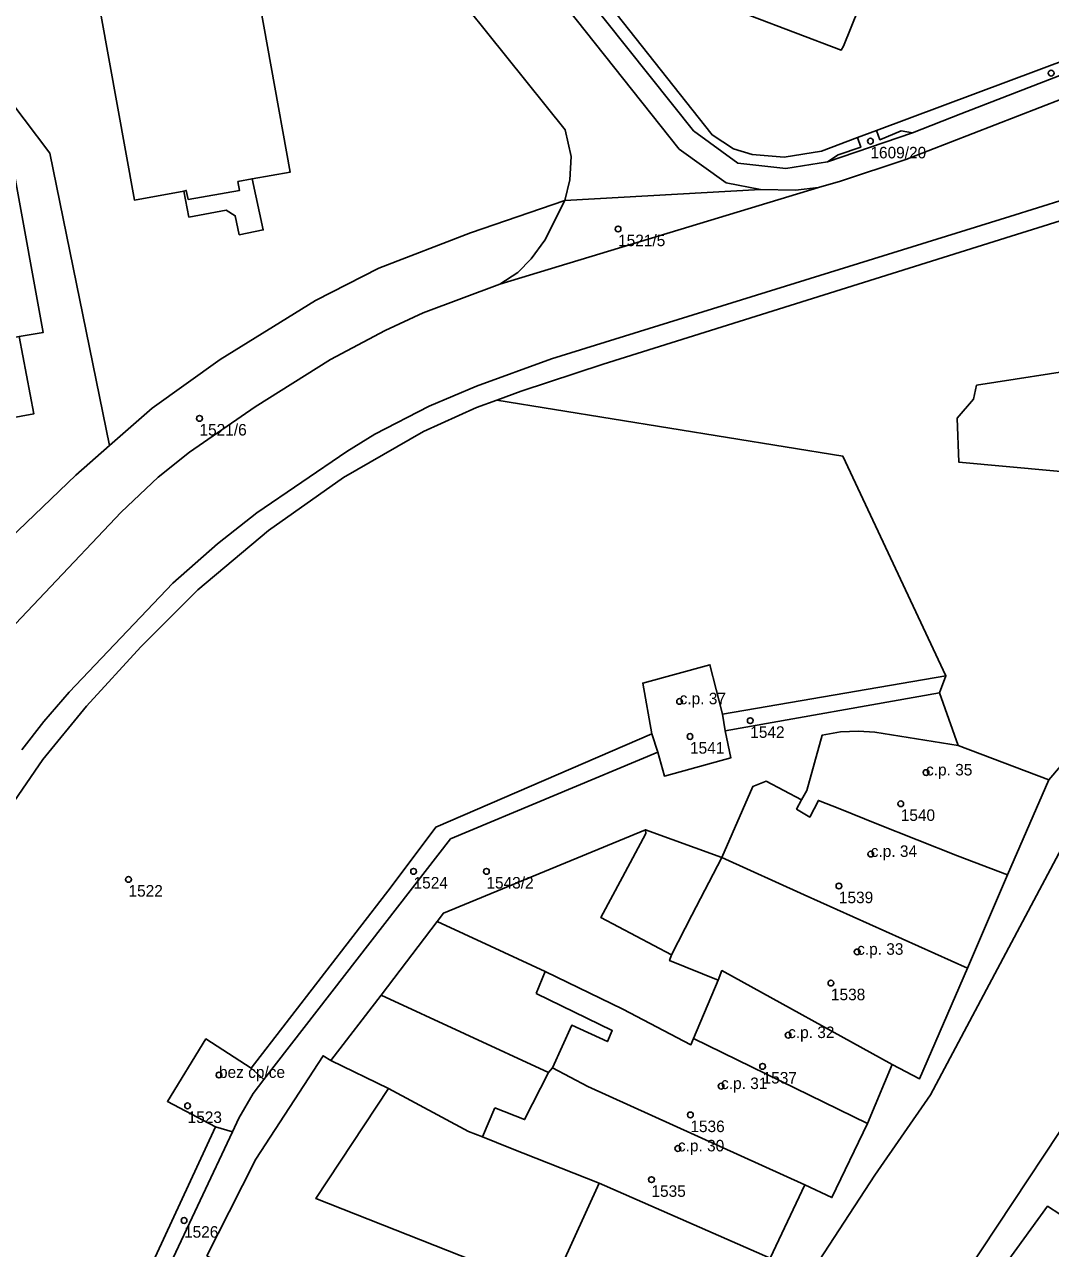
# Model space of a CAD drawing. Extents: x -878211 to -870363, y -1058464 to -1052522.
# Drawn here: x -874670.5 to -874581.6, y -1056000 to -1055893.9 of the extents above; entities that cross this region are included whole.
import ezdxf

# ---------------------------------------------------------------- set-up
doc = ezdxf.new("R2010")
doc.units = 0
for name, color, linetype in [('Definiční body', 7, 'Continuous'), ('Polygon budovy', 7, 'Continuous'), ('Polygon parcely', 7, 'Continuous')]:
    doc.layers.add(name, color=color, linetype=linetype)

msp = doc.modelspace()

# ---------------------------------------------------------------- linework, layer by layer
at = {"layer": 'Definiční body'}
for centre in [(-874581.59, -1055898.10994), (-874597.25, -1055904.00994), (-874619.11, -1055911.61994), (-874655.38, -1055928.02994), (-874613.78, -1055952.55994), (-874607.66, -1055954.22994), (-874612.88, -1055955.59994), (-874592.43, -1055958.72994), (-874594.62, -1055961.42994), (-874597.22, -1055965.78994), (-874661.53, -1055967.98994), (-874636.83, -1055967.28994), (-874630.52, -1055967.28994), (-874599.98, -1055968.55994), (-874598.4, -1055974.26994), (-874600.67, -1055976.96994), (-874604.38, -1055981.48994), (-874653.69, -1055984.93994), (-874606.59, -1055984.18994), (-874610.19, -1055985.90994), (-874656.41, -1055987.60994), (-874612.85, -1055988.39994), (-874613.93, -1055991.30994), (-874616.22, -1055994.00994), (-874656.72, -1055997.54994)]:
    msp.add_circle(centre, 0.25, dxfattribs=at)
at = {"layer": 'Polygon budovy'}
for points in [[(-874659.13, -1055871.02), (-874667.63, -1055872.59), (-874661.02, -1055909.12), (-874656.73, -1055908.34), (-874656.52, -1055908.28), (-874656.36, -1055909.06), (-874651.91, -1055908.27), (-874652.05, -1055907.51), (-874650.82, -1055907.27), (-874647.52, -1055906.68), (-874654.12, -1055870.16), (-874654.46, -1055870.2), (-874654.66, -1055869.04), (-874659.27, -1055869.87)], [(-874701.77, -1055912.28), (-874699.91, -1055922.36), (-874699.24, -1055926.08), (-874678.28, -1055922.29), (-874671.01, -1055920.95), (-874668.92, -1055920.58), (-874671.43, -1055906.75), (-874674.4, -1055907.27), (-874677.53, -1055907.83), (-874680.73, -1055908.42), (-874683.69, -1055908.98)], [(-874616.97, -1055950.98), (-874616.18, -1055955.37), (-874615.67, -1055956.96), (-874615.1, -1055959.03), (-874609.35, -1055957.46), (-874609.84, -1055955.1), (-874610.07, -1055953.66), (-874611.16, -1055949.38)], [(-874603.22, -1055961.1), (-874603.65, -1055961.9), (-874602.51, -1055962.58), (-874601.76, -1055961.14), (-874599.91, -1055961.88), (-874596.7, -1055963.16), (-874589.69, -1055965.94), (-874585.37, -1055967.58), (-874581.8, -1055959.37), (-874589.65, -1055956.38), (-874596.86, -1055955.22), (-874598.28, -1055955.13), (-874599.84, -1055955.21), (-874601.44, -1055955.5), (-874602.76, -1055960.27)], [(-874610.12, -1055966.1), (-874602.98, -1055969.32), (-874588.83, -1055975.69), (-874585.37, -1055967.58), (-874589.69, -1055965.94), (-874596.7, -1055963.16), (-874599.91, -1055961.88), (-874601.76, -1055961.14), (-874602.51, -1055962.58), (-874603.65, -1055961.9), (-874603.22, -1055961.1), (-874606.29, -1055959.48), (-874607.45, -1055959.95)], [(-874614.49, -1055974.52), (-874614.65, -1055975.03), (-874610.45, -1055976.72), (-874610.12, -1055975.89), (-874595.37, -1055984.03), (-874592.99, -1055985.26), (-874588.83, -1055975.69), (-874602.98, -1055969.32), (-874610.12, -1055966.1), (-874612.72, -1055971.1)], [(-874626.21, -1055977.88), (-874619.62, -1055981.09), (-874620.04, -1055982.05), (-874623.13, -1055980.63), (-874624.8, -1055984.31), (-874621.74, -1055985.95), (-874602.92, -1055994.47), (-874600.59, -1055995.57), (-874597.5, -1055989.13), (-874612.58, -1055981.78), (-874612.8, -1055982.32), (-874618.69, -1055979.23), (-874625.42, -1055975.98)], [(-874610.45, -1055976.72), (-874612.58, -1055981.78), (-874597.5, -1055989.13), (-874595.37, -1055984.03), (-874610.12, -1055975.89)], [(-874658.16, -1055987.23), (-874653.99, -1055989.43), (-874652.52, -1055989.86), (-874651.98, -1055988.67), (-874650.74, -1055986.55), (-874649.81, -1055985.32), (-874650.89, -1055984.34), (-874654.82, -1055981.81)], [(-874629.79, -1055987.78), (-874630.87, -1055990.31), (-874628.43, -1055991.28), (-874620.75, -1055994.32), (-874605.94, -1056000.8), (-874602.92, -1055994.47), (-874621.74, -1055985.95), (-874624.8, -1055984.31), (-874625.13, -1055984.72), (-874627.21, -1055988.8)], [(-874572.84, -1056008.44), (-874572.34, -1056007.45), (-874562.93, -1056012.12), (-874560.56, -1056007.9), (-874562.93, -1056006.62), (-874558.49, -1055997.38), (-874559.64, -1055996.81), (-874575.45, -1055988.5), (-874580.84, -1055997), (-874581.9, -1055996.31), (-874585.41, -1056001.12), (-874573.16, -1056008.25)], [(-874625.21, -1056004.08), (-874612.08, -1056010.75), (-874610.93, -1056011.19), (-874605.74, -1056001.09), (-874605.94, -1056000.8), (-874620.75, -1055994.32)]]:
    msp.add_lwpolyline(points, close=True, dxfattribs=at)
at = {"layer": 'Polygon parcely'}
for points in [[(-874667.63, -1055872.59), (-874661.02, -1055909.12), (-874656.73, -1055908.34), (-874656.3, -1055910.58), (-874653.08, -1055910), (-874652.28, -1055910.47), (-874651.93, -1055912.12), (-874649.86, -1055911.7), (-874650.82, -1055907.27), (-874647.52, -1055906.68), (-874654.12, -1055870.16), (-874654.46, -1055870.2), (-874654.66, -1055869.04), (-874659.27, -1055869.87), (-874659.13, -1055871.02)], [(-874593.59, -1055903.29), (-874589.42, -1055901.63), (-874573.67, -1055895.54), (-874559.6, -1055890.61), (-874558.55, -1055889.65), (-874560.2, -1055889.7), (-874574.09, -1055894.61), (-874596.73, -1055903.08), (-874596.42, -1055903.89), (-874594.57, -1055903.12)], [(-874593.59, -1055903.29), (-874594.57, -1055903.12), (-874596.42, -1055903.89), (-874596.73, -1055903.08), (-874598.38, -1055903.7), (-874598.08, -1055904.53), (-874600.05, -1055905.18), (-874600.96, -1055905.8)], [(-874703.28, -1055912.55), (-874702.69, -1055915.75), (-874703.5, -1055915.91), (-874702.26, -1055922.81), (-874699.91, -1055922.36), (-874699.24, -1055926.08), (-874678.28, -1055922.29), (-874677.45, -1055926.91), (-874675.56, -1055926.59), (-874675.24, -1055928.66), (-874669.74, -1055927.65), (-874671.01, -1055920.95), (-874668.92, -1055920.58), (-874671.43, -1055906.75), (-874674.4, -1055907.27), (-874677.53, -1055907.83), (-874680.73, -1055908.42), (-874680.9, -1055907.46), (-874683.88, -1055908), (-874683.69, -1055908.98), (-874701.77, -1055912.28)], [(-874623.73, -1055909.15), (-874625.45, -1055912.6), (-874626.65, -1055914.21), (-874627.79, -1055915.38), (-874629.37, -1055916.39), (-874601.75, -1055908.01), (-874603.75, -1055908.26), (-874606.78, -1055908.19)], [(-874562.34, -1055932.64), (-874559.34, -1055928.67), (-874576.73, -1055922.14), (-874578.38, -1055923.64), (-874588.05, -1055925.16), (-874588.33, -1055926.38), (-874589.74, -1055928), (-874589.58, -1055931.83), (-874573.19, -1055933.33), (-874572.26, -1055931.17), (-874564.16, -1055935.3)], [(-874615.1, -1055959.03), (-874609.35, -1055957.46), (-874609.84, -1055955.1), (-874610.07, -1055953.66), (-874611.16, -1055949.38), (-874616.97, -1055950.98), (-874616.18, -1055955.37), (-874615.67, -1055956.96)], [(-874591.25, -1055951.83), (-874590.71, -1055950.34), (-874610.07, -1055953.66), (-874609.84, -1055955.1)], [(-874602.76, -1055960.27), (-874603.22, -1055961.1), (-874603.65, -1055961.9), (-874602.51, -1055962.58), (-874601.76, -1055961.14), (-874599.91, -1055961.88), (-874596.7, -1055963.16), (-874589.69, -1055965.94), (-874585.37, -1055967.58), (-874581.8, -1055959.37), (-874589.65, -1055956.38), (-874596.86, -1055955.22), (-874598.28, -1055955.13), (-874599.84, -1055955.21), (-874601.44, -1055955.5)], [(-874615.67, -1055956.96), (-874616.18, -1055955.37), (-874634.91, -1055963.45), (-874638.76, -1055968.64), (-874650.89, -1055984.34), (-874649.81, -1055985.32), (-874633.63, -1055964.47)], [(-874603.22, -1055961.1), (-874606.29, -1055959.48), (-874607.45, -1055959.95), (-874610.12, -1055966.1), (-874602.98, -1055969.32), (-874588.83, -1055975.69), (-874585.37, -1055967.58), (-874589.69, -1055965.94), (-874596.7, -1055963.16), (-874599.91, -1055961.88), (-874601.76, -1055961.14), (-874602.51, -1055962.58), (-874603.65, -1055961.9)], [(-874595.37, -1055984.03), (-874610.12, -1055975.89), (-874610.45, -1055976.72), (-874614.65, -1055975.03), (-874614.49, -1055974.52), (-874620.62, -1055971.28), (-874618.74, -1055967.8), (-874616.71, -1055964), (-874616.73, -1055963.68), (-874634.24, -1055970.92), (-874634.78, -1055971.64), (-874630.18, -1055973.77), (-874625.42, -1055975.98), (-874618.69, -1055979.23), (-874612.8, -1055982.32), (-874612.58, -1055981.78), (-874597.5, -1055989.13)], [(-874610.12, -1055966.1), (-874616.73, -1055963.68), (-874616.71, -1055964), (-874618.74, -1055967.8), (-874620.62, -1055971.28), (-874614.49, -1055974.52), (-874614.65, -1055975.03), (-874610.45, -1055976.72), (-874610.12, -1055975.89), (-874595.37, -1055984.03), (-874592.99, -1055985.26), (-874588.83, -1055975.69), (-874602.98, -1055969.32)], [(-874612.58, -1055981.78), (-874612.8, -1055982.32), (-874618.69, -1055979.23), (-874625.42, -1055975.98), (-874630.18, -1055973.77), (-874634.78, -1055971.64), (-874639.63, -1055978.02), (-874625.13, -1055984.72), (-874624.8, -1055984.31), (-874621.74, -1055985.95), (-874602.92, -1055994.47), (-874600.59, -1055995.57), (-874597.5, -1055989.13)], [(-874639.63, -1055978.02), (-874644, -1055983.67), (-874639.01, -1055986.12), (-874632.07, -1055989.84), (-874630.87, -1055990.31), (-874628.43, -1055991.28), (-874620.75, -1055994.32), (-874605.94, -1056000.8), (-874602.92, -1055994.47), (-874621.74, -1055985.95), (-874624.8, -1055984.31), (-874625.13, -1055984.72)], [(-874650.74, -1055986.55), (-874649.81, -1055985.32), (-874650.89, -1055984.34), (-874654.82, -1055981.81), (-874658.16, -1055987.23), (-874653.99, -1055989.43), (-874652.52, -1055989.86), (-874651.98, -1055988.67)], [(-874645.29, -1055995.65), (-874639.01, -1055986.12), (-874644, -1055983.67), (-874644.67, -1055983.27), (-874650.5, -1055992.24), (-874652.82, -1055996.81), (-874654.74, -1056000.6), (-874653.31, -1056001.46), (-874639.94, -1056009.3), (-874636.14, -1056011.46), (-874628.91, -1056014.74), (-874622.9, -1056017.48), (-874616.41, -1056020.36), (-874615.4, -1056017.95), (-874612.08, -1056010.75), (-874625.21, -1056004.08), (-874630.46, -1056001.5)], [(-874630.87, -1055990.31), (-874632.07, -1055989.84), (-874639.01, -1055986.12), (-874645.29, -1055995.65), (-874630.46, -1056001.5), (-874625.21, -1056004.08), (-874612.08, -1056010.75), (-874610.93, -1056011.19), (-874605.74, -1056001.09), (-874605.94, -1056000.8), (-874620.75, -1055994.32), (-874628.43, -1055991.28)], [(-874556.11, -1056020.76), (-874553.75, -1056017.38), (-874549.89, -1056012.05), (-874544.39, -1056004.44), (-874541.68, -1056000.66), (-874538.77, -1055997.12), (-874548.4, -1055991.44), (-874548.71, -1055991.26), (-874554.68, -1055999.42), (-874558.49, -1055997.38), (-874559.64, -1055996.81), (-874575.45, -1055988.5), (-874580.84, -1055997), (-874581.9, -1055996.31), (-874585.41, -1056001.12), (-874573.16, -1056008.25), (-874572.84, -1056008.44), (-874572.34, -1056007.45), (-874562.93, -1056012.12), (-874564.74, -1056015.53), (-874565.07, -1056016.14), (-874556.35, -1056020.64)], [(-874652.52, -1055989.86), (-874653.99, -1055989.43), (-874662.1, -1056006.96), (-874660.91, -1056007.71)]]:
    msp.add_lwpolyline(points, close=True, dxfattribs=at)
for points in [[(-874654.12, -1055870.16), (-874647.52, -1055906.68), (-874650.82, -1055907.27), (-874649.86, -1055911.7), (-874651.93, -1055912.12), (-874652.28, -1055910.47), (-874653.08, -1055910), (-874656.3, -1055910.58), (-874656.73, -1055908.34), (-874661.02, -1055909.12), (-874667.63, -1055872.59)], [(-874627.82, -1055883.96), (-874612.57, -1055903.11), (-874608.73, -1055905.9), (-874604.57, -1055906.38), (-874600.96, -1055905.8), (-874600.05, -1055905.18), (-874598.08, -1055904.53), (-874598.38, -1055903.7), (-874601.49, -1055904.86), (-874604.71, -1055905.38), (-874607.5, -1055905.16), (-874609.1, -1055904.68), (-874610.97, -1055903.46), (-874627.55, -1055882.49)], [(-874627.55, -1055882.49), (-874610.97, -1055903.46), (-874609.1, -1055904.68), (-874607.5, -1055905.16), (-874604.71, -1055905.38), (-874601.49, -1055904.86), (-874598.38, -1055903.7), (-874596.73, -1055903.08), (-874574.09, -1055894.61), (-874560.2, -1055889.7)], [(-874559.6, -1055890.61), (-874573.67, -1055895.54), (-874589.42, -1055901.63), (-874593.59, -1055903.29), (-874600.96, -1055905.8), (-874604.57, -1055906.38), (-874608.73, -1055905.9), (-874612.57, -1055903.11), (-874627.82, -1055883.96)], [(-874670.77, -1055956.77), (-874668.86, -1055954.3), (-874666.67, -1055951.75), (-874657.69, -1055942.31), (-874653.83, -1055938.91), (-874650.4, -1055936.22), (-874642.61, -1055930.89), (-874640.19, -1055929.41), (-874635.49, -1055926.96), (-874631.39, -1055925.23), (-874624.88, -1055922.88), (-874585.18, -1055910.53), (-874580.38, -1055909.02), (-874561.63, -1055903.19), (-874559.54, -1055898.54), (-874546.84, -1055895.02), (-874540.03, -1055896.03), (-874535.65, -1055885.11)], [(-874633.81, -1055890.41), (-874623.7, -1055903.03), (-874623.18, -1055905.33), (-874623.3, -1055907.36), (-874623.73, -1055909.15), (-874606.78, -1055908.19), (-874609.75, -1055907.62), (-874613.81, -1055904.7), (-874630, -1055884.3)], [(-874630, -1055884.3), (-874613.81, -1055904.7), (-874609.75, -1055907.62), (-874606.78, -1055908.19), (-874603.75, -1055908.26), (-874601.75, -1055908.01), (-874599.83, -1055907.48), (-874594.18, -1055905.6), (-874572.88, -1055897.32), (-874558.35, -1055892.23)], [(-874679.61, -1055890.66), (-874672.82, -1055899.15), (-874668.36, -1055905.05), (-874663.17, -1055930.38), (-874659.49, -1055927.14), (-874653.58, -1055922.94), (-874645.33, -1055917.81), (-874639.84, -1055915.02), (-874631.91, -1055911.94), (-874623.73, -1055909.15), (-874623.3, -1055907.36), (-874623.18, -1055905.33), (-874623.7, -1055903.03), (-874633.81, -1055890.41)], [(-874558.35, -1055892.23), (-874572.88, -1055897.32), (-874594.18, -1055905.6), (-874599.83, -1055907.48), (-874601.75, -1055908.01), (-874629.37, -1055916.39), (-874635.99, -1055918.89), (-874639.3, -1055920.41), (-874644.04, -1055922.93), (-874650.55, -1055927.03), (-874656.24, -1055930.97), (-874658.96, -1055933.14), (-874662.18, -1055936.17), (-874675.43, -1055950.15)], [(-874598.24, -1055892.48), (-874599.58, -1055895.78), (-874599.77, -1055896.11), (-874607.7, -1055893.12)], [(-874607.7, -1055893.12), (-874599.77, -1055896.11), (-874599.58, -1055895.78), (-874598.24, -1055892.48)], [(-874673.28, -1055939.83), (-874666.08, -1055932.96), (-874663.17, -1055930.38), (-874668.36, -1055905.05), (-874672.82, -1055899.15)], [(-874671.77, -1055961.73), (-874668.96, -1055957.59), (-874665.16, -1055952.96), (-874660.45, -1055947.82), (-874655.53, -1055942.88), (-874649.41, -1055937.75), (-874642.89, -1055933.17), (-874635.96, -1055929.18), (-874631.39, -1055927.09), (-874629.62, -1055926.44), (-874627.51, -1055925.66), (-874620.41, -1055923.34), (-874584.6, -1055912.11), (-874562.53, -1055905.19)], [(-874562.53, -1055905.19), (-874584.6, -1055912.11), (-874620.41, -1055923.34), (-874627.51, -1055925.66), (-874629.62, -1055926.44), (-874599.63, -1055931.31), (-874590.71, -1055950.34), (-874591.25, -1055951.83), (-874589.65, -1055956.38), (-874581.8, -1055959.37), (-874578.57, -1055955.61)], [(-874671.43, -1055906.75), (-874668.92, -1055920.58), (-874671.01, -1055920.95), (-874669.74, -1055927.65), (-874675.24, -1055928.66)], [(-874675.43, -1055950.15), (-874662.18, -1055936.17), (-874658.96, -1055933.14), (-874656.24, -1055930.97), (-874650.55, -1055927.03), (-874644.04, -1055922.93), (-874639.3, -1055920.41), (-874635.99, -1055918.89), (-874629.37, -1055916.39), (-874627.79, -1055915.38), (-874626.65, -1055914.21), (-874625.45, -1055912.6), (-874623.73, -1055909.15), (-874631.91, -1055911.94), (-874639.84, -1055915.02), (-874645.33, -1055917.81), (-874653.58, -1055922.94), (-874659.49, -1055927.14), (-874663.17, -1055930.38), (-874666.08, -1055932.96), (-874673.28, -1055939.83)], [(-874580.38, -1055909.02), (-874585.18, -1055910.53), (-874624.88, -1055922.88), (-874631.39, -1055925.23), (-874635.49, -1055926.96), (-874640.19, -1055929.41), (-874642.61, -1055930.89), (-874650.4, -1055936.22), (-874653.83, -1055938.91), (-874657.69, -1055942.31), (-874666.67, -1055951.75), (-874668.86, -1055954.3), (-874670.77, -1055956.77)], [(-874573.19, -1055933.33), (-874589.58, -1055931.83), (-874589.74, -1055928), (-874588.33, -1055926.38), (-874588.05, -1055925.16), (-874578.38, -1055923.64)], [(-874662.1, -1056006.96), (-874653.99, -1055989.43), (-874658.16, -1055987.23), (-874654.82, -1055981.81), (-874650.89, -1055984.34), (-874638.76, -1055968.64), (-874634.91, -1055963.45), (-874616.18, -1055955.37), (-874616.97, -1055950.98), (-874611.16, -1055949.38), (-874610.07, -1055953.66), (-874590.71, -1055950.34), (-874599.63, -1055931.31), (-874629.62, -1055926.44), (-874631.39, -1055927.09), (-874635.96, -1055929.18), (-874642.89, -1055933.17), (-874649.41, -1055937.75), (-874655.53, -1055942.88), (-874660.45, -1055947.82), (-874665.16, -1055952.96), (-874668.96, -1055957.59), (-874671.77, -1055961.73)], [(-874604.35, -1056005.1), (-874596.88, -1055993.63), (-874592.05, -1055986.65), (-874579.23, -1055962.54), (-874572.73, -1055955.11), (-874570.66, -1055950.69), (-874568.95, -1055947.64), (-874568.54, -1055946.85), (-874570.76, -1055946.71), (-874571.12, -1055947.72), (-874572.25, -1055948.6), (-874578.57, -1055955.61), (-874581.8, -1055959.37), (-874585.37, -1055967.58), (-874588.83, -1055975.69), (-874592.99, -1055985.26), (-874595.37, -1055984.03), (-874597.5, -1055989.13), (-874600.59, -1055995.57), (-874602.92, -1055994.47), (-874605.94, -1056000.8)], [(-874588.97, -1056002.13), (-874576.82, -1055983.77), (-874568.75, -1055969.65), (-874566.08, -1055964.37), (-874564.84, -1055961.7), (-874561.4, -1055953.89), (-874559.59, -1055948.75), (-874563.27, -1055947.34), (-874568.54, -1055946.85), (-874568.95, -1055947.64), (-874570.66, -1055950.69), (-874572.73, -1055955.11), (-874579.23, -1055962.54), (-874592.05, -1055986.65), (-874596.88, -1055993.63), (-874604.35, -1056005.1)], [(-874654.74, -1056000.6), (-874652.82, -1055996.81), (-874650.5, -1055992.24), (-874644.67, -1055983.27), (-874644, -1055983.67), (-874639.63, -1055978.02), (-874634.78, -1055971.64), (-874634.24, -1055970.92), (-874616.73, -1055963.68), (-874610.12, -1055966.1), (-874607.45, -1055959.95), (-874606.29, -1055959.48), (-874603.22, -1055961.1), (-874602.76, -1055960.27), (-874601.44, -1055955.5), (-874599.84, -1055955.21), (-874598.28, -1055955.13), (-874596.86, -1055955.22), (-874589.65, -1055956.38), (-874591.25, -1055951.83), (-874609.84, -1055955.1), (-874609.35, -1055957.46), (-874615.1, -1055959.03), (-874615.67, -1055956.96), (-874633.63, -1055964.47), (-874649.81, -1055985.32), (-874650.74, -1055986.55), (-874651.98, -1055988.67), (-874652.52, -1055989.86), (-874660.91, -1056007.71)], [(-874585.41, -1056001.12), (-874581.9, -1055996.31), (-874580.84, -1055997), (-874575.45, -1055988.5), (-874568.91, -1055980.18), (-874568.3, -1055980.54), (-874564.97, -1055974.19), (-874558.51, -1055962.13), (-874555.29, -1055956.03), (-874561.4, -1055953.89), (-874564.84, -1055961.7), (-874566.08, -1055964.37), (-874568.75, -1055969.65), (-874576.82, -1055983.77), (-874588.97, -1056002.13)]]:
    msp.add_lwpolyline(points, dxfattribs=at)

# ---------------------------------------------------------------- texts
at = {"layer": 'Definiční body'}
for s, p in [('1609/20', (-874597.25, -1055905.499)), ('1521/5', (-874619.11, -1055913.109)), ('1521/6', (-874655.38, -1055929.519)), ('c.p. 37', (-874613.78, -1055952.81)), ('1542', (-874607.66, -1055955.719)), ('1541', (-874612.88, -1055957.089)), ('c.p. 35', (-874592.43, -1055958.98)), ('1540', (-874594.62, -1055962.919)), ('c.p. 34', (-874597.22, -1055966.04)), ('1524', (-874636.83, -1055968.779)), ('1543/2', (-874630.52, -1055968.779)), ('1522', (-874661.53, -1055969.479)), ('1539', (-874599.98, -1055970.049)), ('c.p. 33', (-874598.4, -1055974.52)), ('1538', (-874600.67, -1055978.459)), ('c.p. 32', (-874604.38, -1055981.74)), ('bez cp/ce', (-874653.69, -1055985.19)), ('1537', (-874606.59, -1055985.679)), ('c.p. 31', (-874610.19, -1055986.159)), ('1523', (-874656.41, -1055989.099)), ('1536', (-874612.85, -1055989.889)), ('c.p. 30', (-874613.93, -1055991.56)), ('1535', (-874616.22, -1055995.499)), ('1526', (-874656.72, -1055999.039))]:
    msp.add_text(s, height=0.999996, dxfattribs=at).set_placement(p)

doc.saveas('drawing.dxf')
